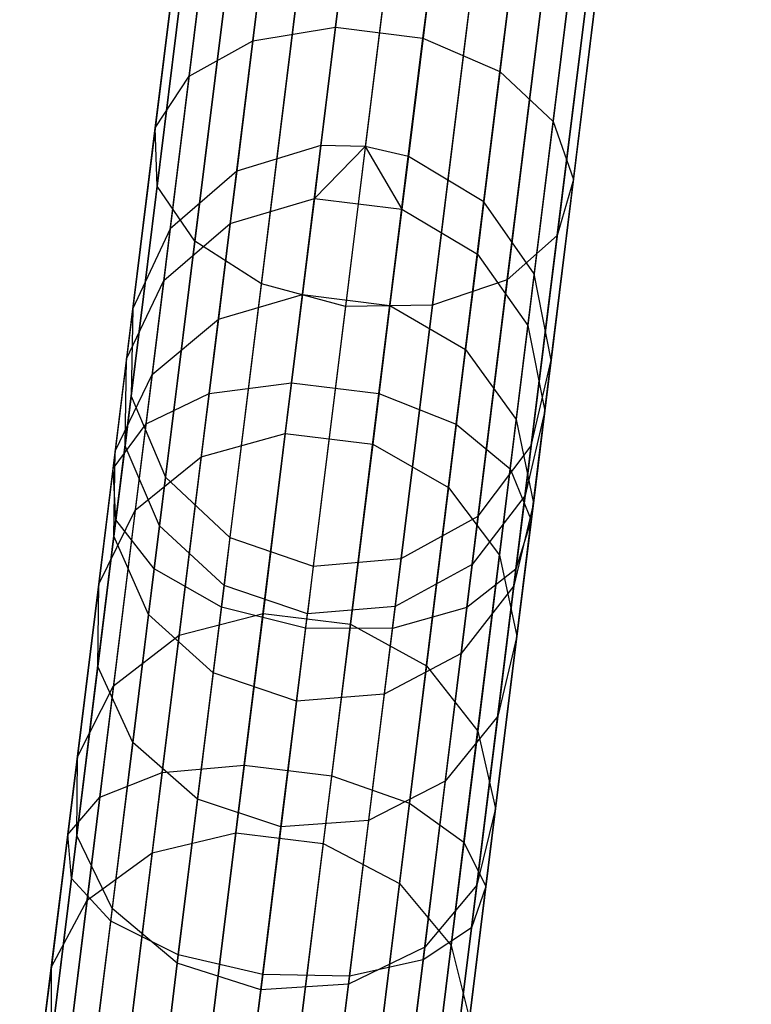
# Model space of a CAD drawing. Extents: x -189 to 189, y -189 to 189.
# Tile 570 of 591: x 20.7 to 24.16, y 176.31 to 180.96. Entities that reach past the tile are written whole.
import ezdxf

# ---------------------------------------------------------------- set-up
doc = ezdxf.new("R2010")
doc.units = 0
doc.header["$LTSCALE"] = 25.4
doc.layers.get('0').update_dxf_attribs({"linetype": 'CONTINUOUS'})

# ---------------------------------------------------------------- blocks, each defined once
blk = doc.blocks.new('CAMELEON-KENAI-C-12244_STL')
at = {"color": 0}
for p, q in [((23.07, 187.9952, -30.9634), (22.1247, 180.3615, -140.9634)), ((23.07, 187.9952, -30.9634), (22.1247, 180.3615, -140.9634)), ((23.279, 187.9913, -30.9649), (22.3338, 180.3576, -140.9649)), ((23.279, 187.9913, -30.9649), (22.3338, 180.3576, -140.9649)), ((23.4827, 187.9441, -30.9634), (22.5374, 180.3104, -140.9634)), ((23.4827, 187.9441, -30.9634), (22.5374, 180.3104, -140.9634)), ((22.6723, 187.8744, -30.9516), (21.727, 180.2408, -140.9516)), ((22.6723, 187.8744, -30.9516), (21.727, 180.2408, -140.9516)), ((23.8389, 187.73, -30.9516), (22.8937, 180.0963, -140.9516)), ((23.8389, 187.73, -30.9516), (22.8937, 180.0963, -140.9516)), ((22.3582, 187.6027, -30.93), (21.413, 179.9691, -140.93)), ((22.3582, 187.6027, -30.93), (21.413, 179.9691, -140.93)), ((24.0772, 187.3898, -30.93), (23.1319, 179.7562, -140.93)), ((24.0772, 187.3898, -30.93), (23.1319, 179.7562, -140.93)), ((22.1822, 187.227, -30.9024), (21.237, 179.5933, -140.9024)), ((22.1822, 187.227, -30.9024), (21.237, 179.5933, -140.9024)), ((24.1562, 186.9825, -30.9024), (23.211, 179.3489, -140.9024)), ((24.1562, 186.9825, -30.9024), (23.211, 179.3489, -140.9024)), ((22.1747, 186.8122, -30.8736), (21.2294, 179.1786, -140.8736)), ((22.1747, 186.8122, -30.8736), (21.2294, 179.1786, -140.8736)), ((24.0624, 186.5785, -30.8736), (23.1171, 178.9448, -140.8736)), ((24.0624, 186.5785, -30.8736), (23.1171, 178.9448, -140.8736)), ((22.3369, 186.4302, -30.8485), (21.3916, 178.7965, -140.8484)), ((22.3369, 186.4302, -30.8485), (21.3916, 178.7965, -140.8484)), ((23.8119, 186.2475, -30.8485), (22.8666, 178.6139, -140.8484)), ((23.8119, 186.2475, -30.8485), (22.8666, 178.6139, -140.8484)), ((22.6408, 186.1468, -30.8314), (21.6955, 178.5132, -140.8314)), ((22.6408, 186.1468, -30.8314), (21.6955, 178.5132, -140.8314)), ((23.4481, 186.0469, -30.8314), (22.5028, 178.4132, -140.8314)), ((23.4481, 186.0469, -30.8314), (22.5028, 178.4132, -140.8314)), ((23.0338, 186.0113, -30.8254), (22.0886, 178.3776, -140.8254)), ((23.0338, 186.0113, -30.8254), (22.0886, 178.3776, -140.8254)), ((22.1938, 180.9196, -13.6976), (22.3837, 182.4529, -15.1929)), ((22.1938, 180.9196, -13.6976), (22.3837, 182.4529, -15.1929)), ((22.6065, 180.8685, -13.6976), (22.7964, 182.4018, -15.1929)), ((22.6065, 180.8685, -13.6976), (22.7964, 182.4018, -15.1929)), ((21.8032, 180.8559, -13.8251), (21.9915, 182.3768, -15.3083)), ((21.8032, 180.8559, -13.8251), (21.9915, 182.3768, -15.3083)), ((22.9698, 180.7114, -13.8251), (23.1582, 182.2324, -15.3083)), ((22.9698, 180.7114, -13.8251), (23.1582, 182.2324, -15.3083)), ((21.5021, 180.6884, -14.0578), (21.6876, 182.1868, -15.519)), ((21.5021, 180.6884, -14.0578), (21.6876, 182.1868, -15.519)), ((23.221, 180.4755, -14.0578), (23.4065, 181.9739, -15.519)), ((23.221, 180.4755, -14.0578), (23.4065, 181.9739, -15.519)), ((21.3426, 180.446, -14.3557), (21.5245, 181.9155, -15.7887)), ((21.3426, 180.446, -14.3557), (21.5245, 181.9155, -15.7887)), ((23.3165, 180.2016, -14.3557), (23.4985, 181.6711, -15.7887)), ((23.3165, 180.2016, -14.3557), (23.4985, 181.6711, -15.7887)), ((21.3523, 180.1708, -14.6672), (21.5305, 181.61, -16.0708)), ((21.3523, 180.1708, -14.6672), (21.5305, 181.61, -16.0708)), ((23.24, 179.937, -14.6672), (23.4182, 181.3763, -16.0708)), ((23.24, 179.937, -14.6672), (23.4182, 181.3763, -16.0708)), ((21.5295, 179.9102, -14.9385), (21.7045, 181.3231, -16.3164)), ((21.5295, 179.9102, -14.9385), (21.7045, 181.3231, -16.3164)), ((23.0045, 179.7275, -14.9385), (23.1795, 181.1404, -16.3164)), ((23.0045, 179.7275, -14.9385), (23.1795, 181.1404, -16.3164)), ((21.8436, 179.7093, -15.1226), (22.0164, 181.1043, -16.4831)), ((21.8436, 179.7093, -15.1226), (22.0164, 181.1043, -16.4831)), ((22.6509, 179.6093, -15.1226), (22.8237, 181.0044, -16.4831)), ((22.6509, 179.6093, -15.1226), (22.8237, 181.0044, -16.4831)), ((22.4123, 180.9916, -16.542), (22.2403, 179.6029, -15.1878)), ((22.4123, 180.9916, -16.542), (22.2403, 179.6029, -15.1878)), ((21.8032, 180.8559, -13.8251), (22.1938, 180.9196, -13.6976)), ((21.8032, 180.8559, -13.8251), (22.1938, 180.9196, -13.6976)), ((21.9862, 179.2424, -12.3684), (22.1938, 180.9196, -13.6976)), ((21.9862, 179.2424, -12.3684), (22.1938, 180.9196, -13.6976)), ((22.1938, 180.9196, -13.6976), (22.6065, 180.8685, -13.6976)), ((22.1938, 180.9196, -13.6976), (22.6065, 180.8685, -13.6976)), ((21.5021, 180.6884, -14.0578), (21.8032, 180.8559, -13.8251)), ((21.5021, 180.6884, -14.0578), (21.8032, 180.8559, -13.8251)), ((21.5972, 179.1922, -12.5065), (21.8032, 180.8559, -13.8251)), ((21.5972, 179.1922, -12.5065), (21.8032, 180.8559, -13.8251)), ((22.3988, 179.1913, -12.3684), (22.6065, 180.8685, -13.6976)), ((22.3988, 179.1913, -12.3684), (22.6065, 180.8685, -13.6976)), ((22.6065, 180.8685, -13.6976), (22.9698, 180.7114, -13.8251)), ((22.6065, 180.8685, -13.6976), (22.9698, 180.7114, -13.8251)), ((21.2991, 179.0494, -12.7588), (21.5021, 180.6884, -14.0578)), ((21.2991, 179.0494, -12.7588), (21.5021, 180.6884, -14.0578)), ((21.3426, 180.446, -14.3557), (21.5021, 180.6884, -14.0578)), ((21.3426, 180.446, -14.3557), (21.5021, 180.6884, -14.0578)), ((22.7638, 179.0478, -12.5065), (22.9698, 180.7114, -13.8251)), ((22.7638, 179.0478, -12.5065), (22.9698, 180.7114, -13.8251)), ((22.9698, 180.7114, -13.8251), (23.221, 180.4755, -14.0578)), ((22.9698, 180.7114, -13.8251), (23.221, 180.4755, -14.0578)), ((21.1436, 178.8387, -13.0818), (21.3426, 180.446, -14.3557)), ((21.1436, 178.8387, -13.0818), (21.3426, 180.446, -14.3557)), ((21.3523, 180.1708, -14.6672), (21.3426, 180.446, -14.3557)), ((21.3523, 180.1708, -14.6672), (21.3426, 180.446, -14.3557)), ((23.018, 178.8366, -12.7588), (23.221, 180.4755, -14.0578)), ((23.018, 178.8366, -12.7588), (23.221, 180.4755, -14.0578)), ((23.221, 180.4755, -14.0578), (23.3165, 180.2016, -14.3557)), ((23.221, 180.4755, -14.0578), (23.3165, 180.2016, -14.3557)), ((22.1247, 180.3615, -140.9634), (21.727, 180.2408, -140.9516)), ((22.1247, 180.3615, -140.9634), (21.727, 180.2408, -140.9516)), ((22.1247, 180.3615, -140.9634), (22.0939, 180.1126, -143.0466)), ((22.1247, 180.3615, -140.9634), (22.0939, 180.1126, -143.0466)), ((22.3338, 180.3576, -140.9649), (22.0939, 180.1126, -143.0466)), ((22.3338, 180.3576, -140.9649), (22.0939, 180.1126, -143.0466)), ((22.3338, 180.3576, -140.9649), (22.1247, 180.3615, -140.9634)), ((22.3338, 180.3576, -140.9649), (22.1247, 180.3615, -140.9634)), ((22.5374, 180.3104, -140.9634), (22.3338, 180.3576, -140.9649)), ((22.3338, 180.3576, -140.9649), (22.5066, 180.0615, -143.0466)), ((22.3338, 180.3576, -140.9649), (22.5066, 180.0615, -143.0466)), ((22.5374, 180.3104, -140.9634), (22.3338, 180.3576, -140.9649)), ((22.5374, 180.3104, -140.9634), (22.5066, 180.0615, -143.0466)), ((22.5374, 180.3104, -140.9634), (22.5066, 180.0615, -143.0466)), ((22.8937, 180.0963, -140.9516), (22.5374, 180.3104, -140.9634)), ((22.8937, 180.0963, -140.9516), (22.5374, 180.3104, -140.9634)), ((21.727, 180.2408, -140.9516), (21.413, 179.9691, -140.93)), ((21.727, 180.2408, -140.9516), (21.413, 179.9691, -140.93)), ((21.727, 180.2408, -140.9516), (21.6964, 179.9938, -143.018)), ((21.727, 180.2408, -140.9516), (21.6964, 179.9938, -143.018)), ((21.1574, 178.5965, -13.4195), (21.3523, 180.1708, -14.6672)), ((21.1574, 178.5965, -13.4195), (21.3523, 180.1708, -14.6672)), ((21.5295, 179.9102, -14.9385), (21.3523, 180.1708, -14.6672)), ((21.5295, 179.9102, -14.9385), (21.3523, 180.1708, -14.6672)), ((23.1175, 178.5943, -13.0818), (23.3165, 180.2016, -14.3557)), ((23.1175, 178.5943, -13.0818), (23.3165, 180.2016, -14.3557)), ((23.3165, 180.2016, -14.3557), (23.24, 179.937, -14.6672)), ((23.3165, 180.2016, -14.3557), (23.24, 179.937, -14.6672)), ((21.6964, 179.9938, -143.018), (22.0939, 180.1126, -143.0466)), ((21.6964, 179.9938, -143.018), (22.0939, 180.1126, -143.0466)), ((22.0939, 180.1126, -143.0466), (22.0377, 179.6583, -145.0944)), ((22.0939, 180.1126, -143.0466), (22.0377, 179.6583, -145.0944)), ((22.0939, 180.1126, -143.0466), (22.5066, 180.0615, -143.0466)), ((22.0939, 180.1126, -143.0466), (22.5066, 180.0615, -143.0466)), ((22.8937, 180.0963, -140.9516), (22.8631, 179.8493, -143.018)), ((22.8937, 180.0963, -140.9516), (22.8631, 179.8493, -143.018)), ((23.1319, 179.7562, -140.93), (22.8937, 180.0963, -140.9516)), ((23.1319, 179.7562, -140.93), (22.8937, 180.0963, -140.9516)), ((22.5066, 180.0615, -143.0466), (22.4503, 179.6072, -145.0944)), ((22.5066, 180.0615, -143.0466), (22.4503, 179.6072, -145.0944)), ((22.5066, 180.0615, -143.0466), (22.8631, 179.8493, -143.018)), ((22.5066, 180.0615, -143.0466), (22.8631, 179.8493, -143.018)), ((21.3829, 179.7258, -142.9658), (21.6964, 179.9938, -143.018)), ((21.3829, 179.7258, -142.9658), (21.6964, 179.9938, -143.018)), ((21.6964, 179.9938, -143.018), (21.6406, 179.5432, -145.0493)), ((21.6964, 179.9938, -143.018), (21.6406, 179.5432, -145.0493)), ((21.413, 179.9691, -140.93), (21.237, 179.5933, -140.9024)), ((21.413, 179.9691, -140.93), (21.237, 179.5933, -140.9024)), ((21.413, 179.9691, -140.93), (21.3829, 179.7258, -142.9658)), ((21.413, 179.9691, -140.93), (21.3829, 179.7258, -142.9658)), ((23.24, 179.937, -14.6672), (23.0045, 179.7275, -14.9385)), ((23.24, 179.937, -14.6672), (23.0045, 179.7275, -14.9385)), ((23.0451, 178.3627, -13.4195), (23.24, 179.937, -14.6672)), ((23.0451, 178.3627, -13.4195), (23.24, 179.937, -14.6672)), ((21.3382, 178.3647, -13.7136), (21.5295, 179.9102, -14.9385)), ((21.3382, 178.3647, -13.7136), (21.5295, 179.9102, -14.9385)), ((21.8436, 179.7093, -15.1226), (21.5295, 179.9102, -14.9385)), ((21.8436, 179.7093, -15.1226), (21.5295, 179.9102, -14.9385)), ((22.8631, 179.8493, -143.018), (22.8073, 179.3988, -145.0493)), ((22.8631, 179.8493, -143.018), (22.8073, 179.3988, -145.0493)), ((22.8631, 179.8493, -143.018), (23.1018, 179.5129, -142.9658)), ((22.8631, 179.8493, -143.018), (23.1018, 179.5129, -142.9658)), ((23.1319, 179.7562, -140.93), (23.1018, 179.5129, -142.9658)), ((23.1319, 179.7562, -140.93), (23.1018, 179.5129, -142.9658)), ((23.211, 179.3489, -140.9024), (23.1319, 179.7562, -140.93)), ((23.211, 179.3489, -140.9024), (23.1319, 179.7562, -140.93)), ((21.2074, 179.3547, -142.8989), (21.3829, 179.7258, -142.9658)), ((21.2074, 179.3547, -142.8989), (21.3829, 179.7258, -142.9658)), ((21.3829, 179.7258, -142.9658), (21.3279, 179.2818, -144.9669)), ((21.3829, 179.7258, -142.9658), (21.3279, 179.2818, -144.9669)), ((21.6547, 178.1834, -13.9132), (21.8436, 179.7093, -15.1226)), ((21.6547, 178.1834, -13.9132), (21.8436, 179.7093, -15.1226)), ((22.2403, 179.6029, -15.1878), (21.8436, 179.7093, -15.1226)), ((22.2403, 179.6029, -15.1878), (21.8436, 179.7093, -15.1226)), ((23.0045, 179.7275, -14.9385), (22.6509, 179.6093, -15.1226)), ((23.0045, 179.7275, -14.9385), (22.6509, 179.6093, -15.1226)), ((22.8132, 178.182, -13.7136), (23.0045, 179.7275, -14.9385)), ((22.8132, 178.182, -13.7136), (23.0045, 179.7275, -14.9385)), ((21.6406, 179.5432, -145.0493), (22.0377, 179.6583, -145.0944)), ((21.6406, 179.5432, -145.0493), (22.0377, 179.6583, -145.0944)), ((22.0377, 179.6583, -145.0944), (21.9566, 179.0033, -147.0862)), ((22.0377, 179.6583, -145.0944), (21.9566, 179.0033, -147.0862)), ((22.0377, 179.6583, -145.0944), (22.4503, 179.6072, -145.0944)), ((22.0377, 179.6583, -145.0944), (22.4503, 179.6072, -145.0944)), ((22.2403, 179.6029, -15.1878), (22.0522, 178.0839, -13.9838)), ((22.2403, 179.6029, -15.1878), (22.0522, 178.0839, -13.9838)), ((22.6509, 179.6093, -15.1226), (22.2403, 179.6029, -15.1878)), ((22.6509, 179.6093, -15.1226), (22.2403, 179.6029, -15.1878)), ((22.4503, 179.6072, -145.0944), (22.3692, 178.9522, -147.0862)), ((22.4503, 179.6072, -145.0944), (22.3692, 178.9522, -147.0862)), ((22.4503, 179.6072, -145.0944), (22.8073, 179.3988, -145.0493)), ((22.4503, 179.6072, -145.0944), (22.8073, 179.3988, -145.0493)), ((22.462, 178.0834, -13.9132), (22.6509, 179.6093, -15.1226)), ((22.462, 178.0834, -13.9132), (22.6509, 179.6093, -15.1226)), ((21.237, 179.5933, -140.9024), (21.2074, 179.3547, -142.8989)), ((21.237, 179.5933, -140.9024), (21.2074, 179.3547, -142.8989)), ((21.237, 179.5933, -140.9024), (21.2294, 179.1786, -140.8736)), ((21.237, 179.5933, -140.9024), (21.2294, 179.1786, -140.8736)), ((21.3279, 179.2818, -144.9669), (21.6406, 179.5432, -145.0493)), ((21.3279, 179.2818, -144.9669), (21.6406, 179.5432, -145.0493)), ((21.6406, 179.5432, -145.0493), (21.5602, 178.8935, -147.0251)), ((21.6406, 179.5432, -145.0493), (21.5602, 178.8935, -147.0251)), ((23.1018, 179.5129, -142.9658), (23.0468, 179.069, -144.9669)), ((23.1018, 179.5129, -142.9658), (23.0468, 179.069, -144.9669)), ((23.1018, 179.5129, -142.9658), (23.1814, 179.1103, -142.8989)), ((23.1018, 179.5129, -142.9658), (23.1814, 179.1103, -142.8989)), ((22.8073, 179.3988, -145.0493), (22.7268, 178.749, -147.0251)), ((22.8073, 179.3988, -145.0493), (22.7268, 178.749, -147.0251)), ((22.8073, 179.3988, -145.0493), (23.0468, 179.069, -144.9669)), ((22.8073, 179.3988, -145.0493), (23.0468, 179.069, -144.9669)), ((21.2074, 179.3547, -142.8989), (21.1535, 178.9194, -144.8614)), ((21.2074, 179.3547, -142.8989), (21.1535, 178.9194, -144.8614)), ((21.2005, 178.9449, -142.829), (21.2074, 179.3547, -142.8989)), ((21.2005, 178.9449, -142.829), (21.2074, 179.3547, -142.8989)), ((23.1171, 178.9448, -140.8736), (23.211, 179.3489, -140.9024)), ((23.1171, 178.9448, -140.8736), (23.211, 179.3489, -140.9024)), ((23.211, 179.3489, -140.9024), (23.1814, 179.1103, -142.8989)), ((23.211, 179.3489, -140.9024), (23.1814, 179.1103, -142.8989)), ((21.1535, 178.9194, -144.8614), (21.3279, 179.2818, -144.9669)), ((21.1535, 178.9194, -144.8614), (21.3279, 179.2818, -144.9669)), ((21.3279, 179.2818, -144.9669), (21.2486, 178.6418, -146.9133)), ((21.3279, 179.2818, -144.9669), (21.2486, 178.6418, -146.9133)), ((21.5972, 179.1922, -12.5065), (21.9862, 179.2424, -12.3684)), ((21.5972, 179.1922, -12.5065), (21.9862, 179.2424, -12.3684)), ((21.7629, 177.439, -11.2191), (21.9862, 179.2424, -12.3684)), ((21.7629, 177.439, -11.2191), (21.9862, 179.2424, -12.3684)), ((21.9862, 179.2424, -12.3684), (22.3988, 179.1913, -12.3684)), ((21.9862, 179.2424, -12.3684), (22.3988, 179.1913, -12.3684)), ((21.2991, 179.0494, -12.7588), (21.5972, 179.1922, -12.5065)), ((21.2991, 179.0494, -12.7588), (21.5972, 179.1922, -12.5065)), ((21.3757, 177.4034, -11.3664), (21.5972, 179.1922, -12.5065)), ((21.3757, 177.4034, -11.3664), (21.5972, 179.1922, -12.5065)), ((22.1755, 177.3879, -11.2191), (22.3988, 179.1913, -12.3684)), ((22.1755, 177.3879, -11.2191), (22.3988, 179.1913, -12.3684)), ((22.3988, 179.1913, -12.3684), (22.7638, 179.0478, -12.5065)), ((22.3988, 179.1913, -12.3684), (22.7638, 179.0478, -12.5065)), ((21.2294, 179.1786, -140.8736), (21.2005, 178.9449, -142.829)), ((21.2294, 179.1786, -140.8736), (21.2005, 178.9449, -142.829)), ((21.2294, 179.1786, -140.8736), (21.3916, 178.7965, -140.8484)), ((21.2294, 179.1786, -140.8736), (21.3916, 178.7965, -140.8484)), ((23.1814, 179.1103, -142.8989), (23.0882, 178.7111, -142.829)), ((23.1814, 179.1103, -142.8989), (23.0882, 178.7111, -142.829)), ((23.1814, 179.1103, -142.8989), (23.1275, 178.6749, -144.8614)), ((23.1814, 179.1103, -142.8989), (23.1275, 178.6749, -144.8614)), ((21.0809, 177.2872, -11.6357), (21.2991, 179.0494, -12.7588)), ((21.0809, 177.2872, -11.6357), (21.2991, 179.0494, -12.7588)), ((21.1436, 178.8387, -13.0818), (21.2991, 179.0494, -12.7588)), ((21.1436, 178.8387, -13.0818), (21.2991, 179.0494, -12.7588)), ((22.5423, 177.2589, -11.3664), (22.7638, 179.0478, -12.5065)), ((22.5423, 177.2589, -11.3664), (22.7638, 179.0478, -12.5065)), ((22.7638, 179.0478, -12.5065), (23.018, 178.8366, -12.7588)), ((22.7638, 179.0478, -12.5065), (23.018, 178.8366, -12.7588)), ((23.0468, 179.069, -144.9669), (22.9676, 178.4289, -146.9133)), ((23.0468, 179.069, -144.9669), (22.9676, 178.4289, -146.9133)), ((23.0468, 179.069, -144.9669), (23.1275, 178.6749, -144.8614)), ((23.0468, 179.069, -144.9669), (23.1275, 178.6749, -144.8614)), ((21.5602, 178.8935, -147.0251), (21.9566, 179.0033, -147.0862)), ((21.5602, 178.8935, -147.0251), (21.9566, 179.0033, -147.0862)), ((21.9566, 179.0033, -147.0862), (21.8514, 178.1541, -149.0021)), ((21.9566, 179.0033, -147.0862), (21.8514, 178.1541, -149.0021)), ((21.9566, 179.0033, -147.0862), (22.3692, 178.9522, -147.0862)), ((21.9566, 179.0033, -147.0862), (22.3692, 178.9522, -147.0862)), ((22.3692, 178.9522, -147.0862), (22.2641, 178.103, -149.0021)), ((22.3692, 178.9522, -147.0862), (22.2641, 178.103, -149.0021)), ((22.3692, 178.9522, -147.0862), (22.7268, 178.749, -147.0251)), ((22.3692, 178.9522, -147.0862), (22.7268, 178.749, -147.0251)), ((21.1535, 178.9194, -144.8614), (21.0758, 178.2916, -146.7703)), ((21.1535, 178.9194, -144.8614), (21.0758, 178.2916, -146.7703)), ((21.2005, 178.9449, -142.829), (21.1477, 178.5185, -144.7511)), ((21.2005, 178.9449, -142.829), (21.1477, 178.5185, -144.7511)), ((21.1477, 178.5185, -144.7511), (21.1535, 178.9194, -144.8614)), ((21.1477, 178.5185, -144.7511), (21.1535, 178.9194, -144.8614)), ((21.3632, 178.5671, -142.7681), (21.2005, 178.9449, -142.829)), ((21.3632, 178.5671, -142.7681), (21.2005, 178.9449, -142.829)), ((22.8666, 178.6139, -140.8484), (23.1171, 178.9448, -140.8736)), ((22.8666, 178.6139, -140.8484), (23.1171, 178.9448, -140.8736)), ((23.1171, 178.9448, -140.8736), (23.0882, 178.7111, -142.829)), ((23.1171, 178.9448, -140.8736), (23.0882, 178.7111, -142.829)), ((21.2486, 178.6418, -146.9133), (21.5602, 178.8935, -147.0251)), ((21.2486, 178.6418, -146.9133), (21.5602, 178.8935, -147.0251)), ((21.5602, 178.8935, -147.0251), (21.4559, 178.0511, -148.9255)), ((21.5602, 178.8935, -147.0251), (21.4559, 178.0511, -148.9255)), ((20.9295, 177.1104, -11.9804), (21.1436, 178.8387, -13.0818)), ((20.9295, 177.1104, -11.9804), (21.1436, 178.8387, -13.0818)), ((21.1574, 178.5965, -13.4195), (21.1436, 178.8387, -13.0818)), ((21.1574, 178.5965, -13.4195), (21.1436, 178.8387, -13.0818)), ((22.7998, 177.0743, -11.6357), (23.018, 178.8366, -12.7588)), ((22.7998, 177.0743, -11.6357), (23.018, 178.8366, -12.7588)), ((23.018, 178.8366, -12.7588), (23.1175, 178.5943, -13.0818)), ((23.018, 178.8366, -12.7588), (23.1175, 178.5943, -13.0818)), ((21.3916, 178.7965, -140.8484), (21.3632, 178.5671, -142.7681)), ((21.3916, 178.7965, -140.8484), (21.3632, 178.5671, -142.7681)), ((21.3916, 178.7965, -140.8484), (21.6955, 178.5132, -140.8314)), ((21.3916, 178.7965, -140.8484), (21.6955, 178.5132, -140.8314)), ((22.7268, 178.749, -147.0251), (22.6225, 177.9067, -148.9255)), ((22.7268, 178.749, -147.0251), (22.6225, 177.9067, -148.9255)), ((22.7268, 178.749, -147.0251), (22.9676, 178.4289, -146.9133)), ((22.7268, 178.749, -147.0251), (22.9676, 178.4289, -146.9133)), ((23.0882, 178.7111, -142.829), (22.8382, 178.3844, -142.7681)), ((23.0882, 178.7111, -142.829), (22.8382, 178.3844, -142.7681)), ((23.0882, 178.7111, -142.829), (23.0354, 178.2847, -144.7511)), ((23.0882, 178.7111, -142.829), (23.0354, 178.2847, -144.7511)), ((23.1275, 178.6749, -144.8614), (23.0354, 178.2847, -144.7511)), ((23.1275, 178.6749, -144.8614), (23.0354, 178.2847, -144.7511)), ((23.1275, 178.6749, -144.8614), (23.0498, 178.0472, -146.7703)), ((23.1275, 178.6749, -144.8614), (23.0498, 178.0472, -146.7703)), ((21.0758, 178.2916, -146.7703), (21.2486, 178.6418, -146.9133)), ((21.0758, 178.2916, -146.7703), (21.2486, 178.6418, -146.9133)), ((21.2486, 178.6418, -146.9133), (21.1459, 177.8119, -148.7856)), ((21.2486, 178.6418, -146.9133), (21.1459, 177.8119, -148.7856)), ((20.9478, 176.9038, -12.3407), (21.1574, 178.5965, -13.4195)), ((20.9478, 176.9038, -12.3407), (21.1574, 178.5965, -13.4195)), ((21.3382, 178.3647, -13.7136), (21.1574, 178.5965, -13.4195)), ((21.3382, 178.3647, -13.7136), (21.1574, 178.5965, -13.4195)), ((22.5028, 178.4132, -140.8314), (22.8666, 178.6139, -140.8484)), ((22.5028, 178.4132, -140.8314), (22.8666, 178.6139, -140.8484)), ((22.8666, 178.6139, -140.8484), (22.8382, 178.3844, -142.7681)), ((22.8666, 178.6139, -140.8484), (22.8382, 178.3844, -142.7681)), ((22.9035, 176.866, -11.9804), (23.1175, 178.5943, -13.0818)), ((22.9035, 176.866, -11.9804), (23.1175, 178.5943, -13.0818)), ((23.1175, 178.5943, -13.0818), (23.0451, 178.3627, -13.4195)), ((23.1175, 178.5943, -13.0818), (23.0451, 178.3627, -13.4195)), ((21.3632, 178.5671, -142.7681), (21.3114, 178.1485, -144.6551)), ((21.3632, 178.5671, -142.7681), (21.3114, 178.1485, -144.6551)), ((21.6675, 178.2867, -142.7268), (21.3632, 178.5671, -142.7681)), ((21.6675, 178.2867, -142.7268), (21.3632, 178.5671, -142.7681)), ((21.1477, 178.5185, -144.7511), (21.0716, 177.9037, -146.6207)), ((21.1477, 178.5185, -144.7511), (21.0716, 177.9037, -146.6207)), ((21.3114, 178.1485, -144.6551), (21.1477, 178.5185, -144.7511)), ((21.3114, 178.1485, -144.6551), (21.1477, 178.5185, -144.7511)), ((21.6955, 178.5132, -140.8314), (21.6675, 178.2867, -142.7268)), ((21.6955, 178.5132, -140.8314), (21.6675, 178.2867, -142.7268)), ((21.6955, 178.5132, -140.8314), (22.0886, 178.3776, -140.8254)), ((21.6955, 178.5132, -140.8314), (22.0886, 178.3776, -140.8254)), ((22.0886, 178.3776, -140.8254), (22.5028, 178.4132, -140.8314)), ((22.0886, 178.3776, -140.8254), (22.5028, 178.4132, -140.8314)), ((22.5028, 178.4132, -140.8314), (22.4748, 178.1867, -142.7268)), ((22.5028, 178.4132, -140.8314), (22.4748, 178.1867, -142.7268)), ((22.9676, 178.4289, -146.9133), (22.8648, 177.5991, -148.7856)), ((22.9676, 178.4289, -146.9133), (22.8648, 177.5991, -148.7856)), ((22.9676, 178.4289, -146.9133), (23.0498, 178.0472, -146.7703)), ((22.9676, 178.4289, -146.9133), (23.0498, 178.0472, -146.7703)), ((21.1324, 176.7029, -12.6545), (21.3382, 178.3647, -13.7136)), ((21.1324, 176.7029, -12.6545), (21.3382, 178.3647, -13.7136)), ((21.6547, 178.1834, -13.9132), (21.3382, 178.3647, -13.7136)), ((21.6547, 178.1834, -13.9132), (21.3382, 178.3647, -13.7136)), ((22.0886, 178.3776, -140.8254), (22.0607, 178.1521, -142.7122)), ((22.0886, 178.3776, -140.8254), (22.0607, 178.1521, -142.7122)), ((22.8382, 178.3844, -142.7681), (22.4748, 178.1867, -142.7268)), ((22.8382, 178.3844, -142.7681), (22.4748, 178.1867, -142.7268)), ((22.8382, 178.3844, -142.7681), (22.7864, 177.9658, -144.6551)), ((22.8382, 178.3844, -142.7681), (22.7864, 177.9658, -144.6551)), ((23.0451, 178.3627, -13.4195), (22.8132, 178.182, -13.7136)), ((23.0451, 178.3627, -13.4195), (22.8132, 178.182, -13.7136)), ((22.8354, 176.67, -12.3407), (23.0451, 178.3627, -13.4195)), ((22.8354, 176.67, -12.3407), (23.0451, 178.3627, -13.4195)), ((21.0758, 178.2916, -146.7703), (20.975, 177.4778, -148.6064)), ((21.0758, 178.2916, -146.7703), (20.975, 177.4778, -148.6064)), ((21.0716, 177.9037, -146.6207), (21.0758, 178.2916, -146.7703)), ((21.0716, 177.9037, -146.6207), (21.0758, 178.2916, -146.7703)), ((21.6675, 178.2867, -142.7268), (21.6163, 177.8734, -144.5899)), ((21.6675, 178.2867, -142.7268), (21.6163, 177.8734, -144.5899)), ((22.0607, 178.1521, -142.7122), (21.6675, 178.2867, -142.7268)), ((22.0607, 178.1521, -142.7122), (21.6675, 178.2867, -142.7268)), ((23.0354, 178.2847, -144.7511), (22.7864, 177.9658, -144.6551)), ((23.0354, 178.2847, -144.7511), (22.7864, 177.9658, -144.6551)), ((23.0354, 178.2847, -144.7511), (22.9593, 177.6699, -146.6207)), ((23.0354, 178.2847, -144.7511), (22.9593, 177.6699, -146.6207)), ((21.4515, 176.5426, -12.8675), (21.6547, 178.1834, -13.9132)), ((21.4515, 176.5426, -12.8675), (21.6547, 178.1834, -13.9132)), ((22.0522, 178.0839, -13.9838), (21.6547, 178.1834, -13.9132)), ((22.0522, 178.0839, -13.9838), (21.6547, 178.1834, -13.9132)), ((22.4748, 178.1867, -142.7268), (22.0607, 178.1521, -142.7122)), ((22.4748, 178.1867, -142.7268), (22.0607, 178.1521, -142.7122)), ((22.4748, 178.1867, -142.7268), (22.4236, 177.7734, -144.5899)), ((22.4748, 178.1867, -142.7268), (22.4236, 177.7734, -144.5899)), ((22.8132, 178.182, -13.7136), (22.462, 178.0834, -13.9132)), ((22.8132, 178.182, -13.7136), (22.462, 178.0834, -13.9132)), ((22.6074, 176.5203, -12.6545), (22.8132, 178.182, -13.7136)), ((22.6074, 176.5203, -12.6545), (22.8132, 178.182, -13.7136)), ((21.3114, 178.1485, -144.6551), (21.2366, 177.5449, -146.4905)), ((21.3114, 178.1485, -144.6551), (21.2366, 177.5449, -146.4905)), ((21.6163, 177.8734, -144.5899), (21.3114, 178.1485, -144.6551)), ((21.6163, 177.8734, -144.5899), (21.3114, 178.1485, -144.6551)), ((21.4559, 178.0511, -148.9255), (21.8514, 178.1541, -149.0021)), ((21.4559, 178.0511, -148.9255), (21.8514, 178.1541, -149.0021)), ((21.8514, 178.1541, -149.0021), (21.7232, 177.1192, -150.823)), ((21.8514, 178.1541, -149.0021), (21.7232, 177.1192, -150.823)), ((21.8514, 178.1541, -149.0021), (22.2641, 178.103, -149.0021)), ((21.8514, 178.1541, -149.0021), (22.2641, 178.103, -149.0021)), ((22.0097, 177.7407, -144.5669), (22.0607, 178.1521, -142.7122)), ((22.0097, 177.7407, -144.5669), (22.0607, 178.1521, -142.7122)), ((22.0522, 178.0839, -13.9838), (21.8499, 176.4505, -12.9429)), ((22.0522, 178.0839, -13.9838), (21.8499, 176.4505, -12.9429)), ((22.462, 178.0834, -13.9132), (22.0522, 178.0839, -13.9838)), ((22.462, 178.0834, -13.9132), (22.0522, 178.0839, -13.9838)), ((22.2641, 178.103, -149.0021), (22.1359, 177.0681, -150.823)), ((22.2641, 178.103, -149.0021), (22.1359, 177.0681, -150.823)), ((22.2588, 176.4426, -12.8675), (22.462, 178.0834, -13.9132)), ((22.2588, 176.4426, -12.8675), (22.462, 178.0834, -13.9132)), ((22.2641, 178.103, -149.0021), (22.6225, 177.9067, -148.9255)), ((22.2641, 178.103, -149.0021), (22.6225, 177.9067, -148.9255)), ((21.1459, 177.8119, -148.7856), (21.4559, 178.0511, -148.9255)), ((21.1459, 177.8119, -148.7856), (21.4559, 178.0511, -148.9255)), ((21.4559, 178.0511, -148.9255), (21.3288, 177.0246, -150.7317)), ((21.4559, 178.0511, -148.9255), (21.3288, 177.0246, -150.7317)), ((23.0498, 178.0472, -146.7703), (22.949, 177.2334, -148.6064)), ((23.0498, 178.0472, -146.7703), (22.949, 177.2334, -148.6064)), ((23.0498, 178.0472, -146.7703), (22.9593, 177.6699, -146.6207)), ((23.0498, 178.0472, -146.7703), (22.9593, 177.6699, -146.6207)), ((22.7864, 177.9658, -144.6551), (22.4236, 177.7734, -144.5899)), ((22.7864, 177.9658, -144.6551), (22.4236, 177.7734, -144.5899)), ((22.7864, 177.9658, -144.6551), (22.7117, 177.3623, -146.4905)), ((22.7864, 177.9658, -144.6551), (22.7117, 177.3623, -146.4905)), ((21.0716, 177.9037, -146.6207), (20.9729, 177.1066, -148.4191)), ((21.0716, 177.9037, -146.6207), (20.9729, 177.1066, -148.4191)), ((21.2366, 177.5449, -146.4905), (21.0716, 177.9037, -146.6207)), ((21.2366, 177.5449, -146.4905), (21.0716, 177.9037, -146.6207)), ((22.6225, 177.9067, -148.9255), (22.4954, 176.8801, -150.7317)), ((22.6225, 177.9067, -148.9255), (22.4954, 176.8801, -150.7317)), ((22.6225, 177.9067, -148.9255), (22.8648, 177.5991, -148.7856)), ((22.6225, 177.9067, -148.9255), (22.8648, 177.5991, -148.7856)), ((21.6163, 177.8734, -144.5899), (21.5425, 177.2774, -146.4021)), ((21.6163, 177.8734, -144.5899), (21.5425, 177.2774, -146.4021)), ((22.0097, 177.7407, -144.5669), (21.6163, 177.8734, -144.5899)), ((22.0097, 177.7407, -144.5669), (21.6163, 177.8734, -144.5899)), ((20.975, 177.4778, -148.6064), (21.1459, 177.8119, -148.7856)), ((20.975, 177.4778, -148.6064), (21.1459, 177.8119, -148.7856)), ((21.1459, 177.8119, -148.7856), (21.0207, 176.8006, -150.5649)), ((21.1459, 177.8119, -148.7856), (21.0207, 176.8006, -150.5649)), ((22.4236, 177.7734, -144.5899), (22.0097, 177.7407, -144.5669)), ((22.4236, 177.7734, -144.5899), (22.0097, 177.7407, -144.5669)), ((22.4236, 177.7734, -144.5899), (22.3498, 177.1775, -146.4021)), ((22.4236, 177.7734, -144.5899), (22.3498, 177.1775, -146.4021)), ((21.9362, 177.1474, -146.3709), (22.0097, 177.7407, -144.5669)), ((21.9362, 177.1474, -146.3709), (22.0097, 177.7407, -144.5669)), ((22.9593, 177.6699, -146.6207), (22.7117, 177.3623, -146.4905)), ((22.9593, 177.6699, -146.6207), (22.7117, 177.3623, -146.4905)), ((22.9593, 177.6699, -146.6207), (22.8606, 176.8728, -148.4191)), ((22.9593, 177.6699, -146.6207), (22.8606, 176.8728, -148.4191)), ((22.8648, 177.5991, -148.7856), (22.7396, 176.5878, -150.5649)), ((22.8648, 177.5991, -148.7856), (22.7396, 176.5878, -150.5649)), ((22.8648, 177.5991, -148.7856), (22.949, 177.2334, -148.6064)), ((22.8648, 177.5991, -148.7856), (22.949, 177.2334, -148.6064)), ((21.2366, 177.5449, -146.4905), (21.1397, 176.7624, -148.256)), ((21.2366, 177.5449, -146.4905), (21.1397, 176.7624, -148.256)), ((21.5425, 177.2774, -146.4021), (21.2366, 177.5449, -146.4905)), ((21.5425, 177.2774, -146.4021), (21.2366, 177.5449, -146.4905)), ((20.975, 177.4778, -148.6064), (20.8522, 176.486, -150.3514)), ((20.975, 177.4778, -148.6064), (20.8522, 176.486, -150.3514)), ((20.9729, 177.1066, -148.4191), (20.975, 177.4778, -148.6064)), ((20.9729, 177.1066, -148.4191), (20.975, 177.4778, -148.6064)), ((21.3757, 177.4034, -11.3664), (21.7629, 177.439, -11.2191)), ((21.3757, 177.4034, -11.3664), (21.7629, 177.439, -11.2191)), ((21.5263, 175.5284, -10.2618), (21.7629, 177.439, -11.2191)), ((21.5263, 175.5284, -10.2618), (21.7629, 177.439, -11.2191)), ((21.7629, 177.439, -11.2191), (22.1755, 177.3879, -11.2191)), ((21.7629, 177.439, -11.2191), (22.1755, 177.3879, -11.2191)), ((21.0809, 177.2872, -11.6357), (21.3757, 177.4034, -11.3664)), ((21.0809, 177.2872, -11.6357), (21.3757, 177.4034, -11.3664)), ((21.141, 175.5081, -10.4169), (21.3757, 177.4034, -11.3664)), ((21.141, 175.5081, -10.4169), (21.3757, 177.4034, -11.3664)), ((21.9389, 175.4773, -10.2618), (22.1755, 177.3879, -11.2191)), ((21.9389, 175.4773, -10.2618), (22.1755, 177.3879, -11.2191)), ((22.1755, 177.3879, -11.2191), (22.5423, 177.2589, -11.3664)), ((22.1755, 177.3879, -11.2191), (22.5423, 177.2589, -11.3664)), ((22.7117, 177.3623, -146.4905), (22.3498, 177.1775, -146.4021)), ((22.7117, 177.3623, -146.4905), (22.3498, 177.1775, -146.4021)), ((22.7117, 177.3623, -146.4905), (22.6148, 176.5797, -148.256)), ((22.7117, 177.3623, -146.4905), (22.6148, 176.5797, -148.256)), ((20.8497, 175.42, -10.7003), (21.0809, 177.2872, -11.6357)), ((20.8497, 175.42, -10.7003), (21.0809, 177.2872, -11.6357)), ((20.9295, 177.1104, -11.9804), (21.0809, 177.2872, -11.6357)), ((20.9295, 177.1104, -11.9804), (21.0809, 177.2872, -11.6357)), ((21.5425, 177.2774, -146.4021), (21.4468, 176.5048, -148.1453)), ((21.5425, 177.2774, -146.4021), (21.4468, 176.5048, -148.1453)), ((21.9362, 177.1474, -146.3709), (21.5425, 177.2774, -146.4021)), ((21.9362, 177.1474, -146.3709), (21.5425, 177.2774, -146.4021)), ((22.3076, 175.3637, -10.4169), (22.5423, 177.2589, -11.3664)), ((22.3076, 175.3637, -10.4169), (22.5423, 177.2589, -11.3664)), ((22.5423, 177.2589, -11.3664), (22.7998, 177.0743, -11.6357)), ((22.5423, 177.2589, -11.3664), (22.7998, 177.0743, -11.6357)), ((22.949, 177.2334, -148.6064), (22.8262, 176.2416, -150.3514)), ((22.949, 177.2334, -148.6064), (22.8262, 176.2416, -150.3514)), ((22.949, 177.2334, -148.6064), (22.8606, 176.8728, -148.4191)), ((22.949, 177.2334, -148.6064), (22.8606, 176.8728, -148.4191)), ((21.841, 176.3783, -148.1061), (21.9362, 177.1474, -146.3709)), ((21.841, 176.3783, -148.1061), (21.9362, 177.1474, -146.3709)), ((22.3498, 177.1775, -146.4021), (21.9362, 177.1474, -146.3709)), ((22.3498, 177.1775, -146.4021), (21.9362, 177.1474, -146.3709)), ((22.3498, 177.1775, -146.4021), (22.2541, 176.4048, -148.1453)), ((22.3498, 177.1775, -146.4021), (22.2541, 176.4048, -148.1453)), ((20.7028, 175.2793, -11.0629), (20.9295, 177.1104, -11.9804)), ((20.7028, 175.2793, -11.0629), (20.9295, 177.1104, -11.9804)), ((20.9729, 177.1066, -148.4191), (20.8526, 176.1352, -150.1282)), ((20.9729, 177.1066, -148.4191), (20.8526, 176.1352, -150.1282)), ((20.9478, 176.9038, -12.3407), (20.9295, 177.1104, -11.9804)), ((20.9478, 176.9038, -12.3407), (20.9295, 177.1104, -11.9804)), ((21.1397, 176.7624, -148.256), (20.9729, 177.1066, -148.4191)), ((21.1397, 176.7624, -148.256), (20.9729, 177.1066, -148.4191)), ((21.3288, 177.0246, -150.7317), (21.7232, 177.1192, -150.823)), ((21.3288, 177.0246, -150.7317), (21.7232, 177.1192, -150.823)), ((21.7232, 177.1192, -150.823), (21.5734, 175.9089, -152.5305)), ((21.7232, 177.1192, -150.823), (21.5734, 175.9089, -152.5305)), ((21.7232, 177.1192, -150.823), (22.1359, 177.0681, -150.823)), ((21.7232, 177.1192, -150.823), (22.1359, 177.0681, -150.823)), ((22.1359, 177.0681, -150.823), (21.9861, 175.8578, -152.5305)), ((22.1359, 177.0681, -150.823), (21.9861, 175.8578, -152.5305)), ((22.1359, 177.0681, -150.823), (22.4954, 176.8801, -150.7317)), ((22.1359, 177.0681, -150.823), (22.4954, 176.8801, -150.7317)), ((22.5686, 175.2072, -10.7003), (22.7998, 177.0743, -11.6357)), ((22.5686, 175.2072, -10.7003), (22.7998, 177.0743, -11.6357)), ((22.7998, 177.0743, -11.6357), (22.9035, 176.866, -11.9804)), ((22.7998, 177.0743, -11.6357), (22.9035, 176.866, -11.9804)), ((21.0207, 176.8006, -150.5649), (21.3288, 177.0246, -150.7317)), ((21.0207, 176.8006, -150.5649), (21.3288, 177.0246, -150.7317)), ((21.3288, 177.0246, -150.7317), (21.1801, 175.8241, -152.4255)), ((21.3288, 177.0246, -150.7317), (21.1801, 175.8241, -152.4255)), ((20.7257, 175.1103, -11.4422), (20.9478, 176.9038, -12.3407)), ((20.7257, 175.1103, -11.4422), (20.9478, 176.9038, -12.3407)), ((21.1324, 176.7029, -12.6545), (20.9478, 176.9038, -12.3407)), ((21.1324, 176.7029, -12.6545), (20.9478, 176.9038, -12.3407)), ((22.4954, 176.8801, -150.7317), (22.3468, 175.6796, -152.4255)), ((22.4954, 176.8801, -150.7317), (22.3468, 175.6796, -152.4255)), ((22.4954, 176.8801, -150.7317), (22.7396, 176.5878, -150.5649)), ((22.4954, 176.8801, -150.7317), (22.7396, 176.5878, -150.5649)), ((22.8606, 176.8728, -148.4191), (22.6148, 176.5797, -148.256)), ((22.8606, 176.8728, -148.4191), (22.6148, 176.5797, -148.256)), ((22.6768, 175.0349, -11.0629), (22.9035, 176.866, -11.9804)), ((22.6768, 175.0349, -11.0629), (22.9035, 176.866, -11.9804)), ((22.8606, 176.8728, -148.4191), (22.7403, 175.9014, -150.1282)), ((22.8606, 176.8728, -148.4191), (22.7403, 175.9014, -150.1282)), ((22.9035, 176.866, -11.9804), (22.8354, 176.67, -12.3407)), ((22.9035, 176.866, -11.9804), (22.8354, 176.67, -12.3407)), ((20.8522, 176.486, -150.3514), (21.0207, 176.8006, -150.5649)), ((20.8522, 176.486, -150.3514), (21.0207, 176.8006, -150.5649)), ((21.0207, 176.8006, -150.5649), (20.8742, 175.6179, -152.2335)), ((21.0207, 176.8006, -150.5649), (20.8742, 175.6179, -152.2335)), ((21.1397, 176.7624, -148.256), (21.0217, 175.8088, -149.9339)), ((21.1397, 176.7624, -148.256), (21.0217, 175.8088, -149.9339)), ((21.4468, 176.5048, -148.1453), (21.1397, 176.7624, -148.256)), ((21.4468, 176.5048, -148.1453), (21.1397, 176.7624, -148.256)), ((20.9144, 174.9423, -11.7724), (21.1324, 176.7029, -12.6545)), ((20.9144, 174.9423, -11.7724), (21.1324, 176.7029, -12.6545)), ((21.4515, 176.5426, -12.8675), (21.1324, 176.7029, -12.6545)), ((21.4515, 176.5426, -12.8675), (21.1324, 176.7029, -12.6545)), ((22.8354, 176.67, -12.3407), (22.6074, 176.5203, -12.6545)), ((22.8354, 176.67, -12.3407), (22.6074, 176.5203, -12.6545)), ((22.6134, 174.8766, -11.4422), (22.8354, 176.67, -12.3407)), ((22.6134, 174.8766, -11.4422), (22.8354, 176.67, -12.3407)), ((22.7396, 176.5878, -150.5649), (22.5931, 175.4051, -152.2335)), ((22.7396, 176.5878, -150.5649), (22.5931, 175.4051, -152.2335)), ((22.7396, 176.5878, -150.5649), (22.8262, 176.2416, -150.3514)), ((22.7396, 176.5878, -150.5649), (22.8262, 176.2416, -150.3514)), ((21.2362, 174.8042, -11.9966), (21.4515, 176.5426, -12.8675)), ((21.2362, 174.8042, -11.9966), (21.4515, 176.5426, -12.8675)), ((21.8499, 176.4505, -12.9429), (21.4515, 176.5426, -12.8675)), ((21.8499, 176.4505, -12.9429), (21.4515, 176.5426, -12.8675)), ((22.6148, 176.5797, -148.256), (22.2541, 176.4048, -148.1453)), ((22.6148, 176.5797, -148.256), (22.2541, 176.4048, -148.1453)), ((22.6148, 176.5797, -148.256), (22.4967, 175.6261, -149.9339)), ((22.6148, 176.5797, -148.256), (22.4967, 175.6261, -149.9339)), ((21.4468, 176.5048, -148.1453), (21.3302, 175.5632, -149.8019)), ((21.4468, 176.5048, -148.1453), (21.3302, 175.5632, -149.8019)), ((21.841, 176.3783, -148.1061), (21.4468, 176.5048, -148.1453)), ((21.841, 176.3783, -148.1061), (21.4468, 176.5048, -148.1453)), ((22.6074, 176.5203, -12.6545), (22.2588, 176.4426, -12.8675)), ((22.6074, 176.5203, -12.6545), (22.2588, 176.4426, -12.8675)), ((22.3894, 174.7596, -11.7724), (22.6074, 176.5203, -12.6545)), ((22.3894, 174.7596, -11.7724), (22.6074, 176.5203, -12.6545)), ((20.8522, 176.486, -150.3514), (20.7086, 175.3261, -151.9879)), ((20.8522, 176.486, -150.3514), (20.7086, 175.3261, -151.9879)), ((20.8526, 176.1352, -150.1282), (20.8522, 176.486, -150.3514)), ((20.8526, 176.1352, -150.1282), (20.8522, 176.486, -150.3514)), ((21.8499, 176.4505, -12.9429), (21.6357, 174.72, -12.0759)), ((21.8499, 176.4505, -12.9429), (21.6357, 174.72, -12.0759)), ((22.2588, 176.4426, -12.8675), (21.8499, 176.4505, -12.9429)), ((22.2588, 176.4426, -12.8675), (21.8499, 176.4505, -12.9429)), ((22.0436, 174.7043, -11.9966), (22.2588, 176.4426, -12.8675)), ((22.0436, 174.7043, -11.9966), (22.2588, 176.4426, -12.8675)), ((22.2541, 176.4048, -148.1453), (21.841, 176.3783, -148.1061)), ((22.2541, 176.4048, -148.1453), (21.841, 176.3783, -148.1061)), ((22.2541, 176.4048, -148.1453), (22.1375, 175.4633, -149.8019)), ((22.2541, 176.4048, -148.1453), (22.1375, 175.4633, -149.8019)), ((21.7249, 175.441, -149.7553), (21.841, 176.3783, -148.1061)), ((21.7249, 175.441, -149.7553), (21.841, 176.3783, -148.1061))]:
    blk.add_line(p, q, dxfattribs=at)

msp = doc.modelspace()

# ---------------------------------------------------------------- block references
at = {"color": 0}
msp.add_blockref('CAMELEON-KENAI-C-12244_STL', (0, 0), dxfattribs=at)

doc.saveas('drawing.dxf')
